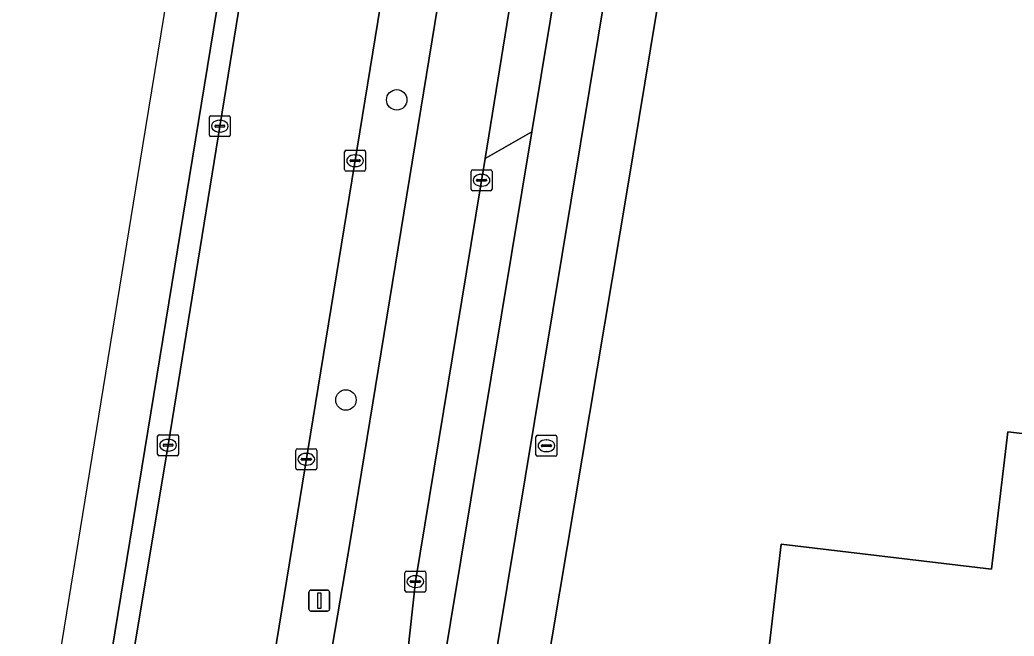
# Model space of a CAD drawing. Extents: x 161692 to 162379, y 380760 to 381678.
# Drawn here: x 161696.03 to 161743.53, y 380873.94 to 380903.37 of the extents above; entities that cross this region are included whole.
import ezdxf

# ---------------------------------------------------------------- set-up
doc = ezdxf.new("R2010")
doc.units = 0
for name, color, linetype in [('IMGEO_Berm_gesloten', 7, 'Continuous'), ('IMGEO_Berm_groen', 7, 'Continuous'), ('IMGEO_Boom', 7, 'Continuous'), ('IMGEO_Brandkraan', 7, 'Continuous'), ('IMGEO_Erf', 7, 'Continuous'), ('IMGEO_Fietspad_gesloten', 7, 'Continuous'), ('IMGEO_Kolk', 7, 'Continuous'), ('IMGEO_Lichtmast', 7, 'Continuous'), ('IMGEO_OVBaan_gesloten', 7, 'Continuous'), ('IMGEO_Pand', 7, 'Continuous'), ('IMGEO_Rijbaan_lokaal_gesloten', 7, 'Continuous'), ('IMGEO_Rijbaan_regionaal_gesloten', 7, 'Continuous'), ('IMGEO_Voetpad_open', 7, 'Continuous')]:
    doc.layers.add(name, color=color, linetype=linetype)

msp = doc.modelspace()

# ---------------------------------------------------------------- linework, layer by layer
at = {"layer": 'IMGEO_Berm_gesloten'}
for points in [[(161699.411, 380860.816), (161703.114, 380883.057), (161709.986, 380925.404)], [(161708.587, 380923.054), (161698.421, 380860.951)]]:
    msp.add_lwpolyline(points, dxfattribs=at)
at = {"layer": 'IMGEO_Berm_groen'}
for points in [[(161723.884, 380953.523), (161730.62, 380999.171), (161732.248, 381009.641), (161733.266, 381015.66), (161730.668, 381016.148), (161728.308, 381001.666), (161718.63, 380937.265), (161714.511, 380911.71), (161706.057, 380859.978)], [(161708.58, 380859.493), (161711.813, 380878.45), (161716.943, 380909.839), (161721.112, 380935.266), (161721.16, 380935.558), (161723.884, 380953.523)]]:
    msp.add_lwpolyline(points, dxfattribs=at)
msp.add_lwpolyline([(161720.493, 380898.028), (161718.265, 380896.755), (161714.929, 380876.542), (161714.443, 380872.046), (161716.123, 380871.708)], close=True, dxfattribs=at)
at = {"layer": 'IMGEO_Boom'}
for centre in [(161714.039, 380899.553), (161711.611, 380885.217)]:
    msp.add_circle(centre, 0.489, dxfattribs=at)
at = {"layer": 'IMGEO_Brandkraan'}
for p, q in [((161720.688, 380882.605), (161720.688, 380883.457)), ((161720.763, 380883.531), (161721.615, 380883.531)), ((161721.689, 380883.457), (161721.689, 380882.605)), ((161720.947, 380883.025), (161720.947, 380883.037)), ((161721.385, 380882.988), (161720.987, 380882.988)), ((161720.99, 380883.074), (161721.388, 380883.074)), ((161721.176, 380883.311), (161721.201, 380883.311)), ((161721.431, 380883.037), (161721.431, 380883.025)), ((161721.615, 380882.531), (161720.763, 380882.531)), ((161721.199, 380882.751), (161721.174, 380882.751))]:
    msp.add_line(p, q, dxfattribs=at)
for points in [[(161720.688, 380882.605), (161720.688, 380883.457)], [(161720.763, 380883.531), (161721.615, 380883.531)], [(161721.689, 380883.457), (161721.689, 380882.605)], [(161721.615, 380882.531), (161720.763, 380882.531)]]:
    msp.add_lwpolyline(points, dxfattribs=at)
for centre, radius, start, end in [((161720.765, 380883.455), 0.0765, 91.552, 178.448), ((161720.765, 380883.455), 0.0765, 91.552, 178.448), ((161721.613, 380883.455), 0.0765, 1.552, 88.448), ((161721.613, 380883.455), 0.0765, 1.552, 88.448), ((161720.987, 380883.034), 0.0403, 85.8775, 175.7526), ((161720.984, 380883.024), 0.0366, 178.938, 274.7102), ((161721.388, 380883.031), 0.043, 264.8664, 352.4533), ((161721.392, 380883.036), 0.0386, 1.7309, 96.639), ((161720.765, 380882.607), 0.0765, 181.552, 268.448), ((161720.765, 380882.607), 0.0765, 181.552, 268.448), ((161721.613, 380882.607), 0.0765, 271.552, 358.448), ((161721.613, 380882.607), 0.0765, 271.552, 358.448)]:
    msp.add_arc(centre, radius, start, end, dxfattribs=at)
for centre, major_axis, ratio, start_param, end_param in [((161721.175, 380883.031), (-0.387, 0.002), 0.722429, 4.712389, 7.853982), ((161721.2, 380883.031), (-0.39, 0.002), 0.717154, 1.570796, 4.712389)]:
    msp.add_ellipse(centre, major_axis=major_axis, ratio=ratio, start_param=start_param, end_param=end_param, dxfattribs=at)
at = {"layer": 'IMGEO_Erf'}
msp.add_lwpolyline([(161742.341, 381000), (161725.046, 380895.238), (161719.314, 380861.106), (161723.616, 380854.735), (161815.09, 380842), (161818.146, 380841.574), (161819.348, 380841.407), (161819.323, 380841.622), (161837.528, 380839.198)], dxfattribs=at)
msp.add_lwpolyline([(161751.347, 380870.285), (161750.912, 380870.337), (161746.778, 380870.825), (161745.642, 380861.216), (161740.249, 380861.853), (161740.71, 380865.752), (161731.062, 380866.893), (161732.413, 380878.324), (161742.461, 380877.136), (161743.237, 380883.696), (161746.909, 380883.262), (161747.899, 380891.639), (161753.79, 380890.943), (161752.745, 380882.105)], close=True, dxfattribs=at)
at = {"layer": 'IMGEO_Fietspad_gesloten'}
for points in [[(161717.567, 380865.73), (161755.609, 381095.365), (161752.669, 381095.866), (161751.293, 381087.571), (161750.326, 381081.788), (161746.681, 381059.533)], [(161746.443, 381054.412), (161745.615, 381049.503), (161744.556, 381043.222), (161744.133, 381040.711), (161740.894, 381021.271), (161740.536, 381019.121), (161738.303, 381005.586), (161722.7, 380911.397), (161720.493, 380898.028), (161716.123, 380871.708), (161715.527, 380868.784)]]:
    msp.add_lwpolyline(points, dxfattribs=at)
at = {"layer": 'IMGEO_Kolk'}
for p, q in [((161705.086, 380897.871), (161705.086, 380898.723)), ((161705.161, 380898.797), (161706.013, 380898.797)), ((161706.087, 380898.723), (161706.087, 380897.871)), ((161705.345, 380898.291), (161705.345, 380898.303)), ((161705.783, 380898.254), (161705.385, 380898.254)), ((161705.388, 380898.34), (161705.786, 380898.34)), ((161705.574, 380898.577), (161705.599, 380898.577)), ((161705.829, 380898.303), (161705.829, 380898.291)), ((161706.013, 380897.797), (161705.161, 380897.797)), ((161705.597, 380898.017), (161705.572, 380898.017)), ((161711.548, 380896.221), (161711.548, 380897.073)), ((161711.623, 380897.147), (161712.475, 380897.147)), ((161712.036, 380896.927), (161712.061, 380896.927)), ((161712.549, 380897.073), (161712.549, 380896.221)), ((161711.807, 380896.641), (161711.807, 380896.653)), ((161712.245, 380896.604), (161711.847, 380896.604)), ((161711.85, 380896.69), (161712.248, 380896.69)), ((161712.059, 380896.367), (161712.034, 380896.367)), ((161712.291, 380896.653), (161712.291, 380896.641)), ((161712.475, 380896.147), (161711.623, 380896.147)), ((161717.592, 380895.286), (161717.592, 380896.138)), ((161717.667, 380896.212), (161718.519, 380896.212)), ((161718.08, 380895.992), (161718.105, 380895.992)), ((161718.593, 380896.138), (161718.593, 380895.286)), ((161717.851, 380895.706), (161717.851, 380895.718)), ((161718.289, 380895.669), (161717.891, 380895.669)), ((161717.894, 380895.755), (161718.292, 380895.755)), ((161718.103, 380895.432), (161718.078, 380895.432)), ((161718.335, 380895.718), (161718.335, 380895.706)), ((161718.519, 380895.212), (161717.667, 380895.212)), ((161702.613, 380882.631), (161702.613, 380883.483)), ((161702.688, 380883.557), (161703.54, 380883.557)), ((161703.614, 380883.483), (161703.614, 380882.631)), ((161702.872, 380883.051), (161702.872, 380883.063)), ((161703.31, 380883.014), (161702.912, 380883.014)), ((161702.915, 380883.1), (161703.313, 380883.1)), ((161703.101, 380883.337), (161703.126, 380883.337)), ((161703.356, 380883.063), (161703.356, 380883.051)), ((161703.54, 380882.557), (161702.688, 380882.557)), ((161703.124, 380882.777), (161703.099, 380882.777)), ((161709.218, 380881.959), (161709.218, 380882.811)), ((161709.293, 380882.885), (161710.145, 380882.885)), ((161709.706, 380882.665), (161709.731, 380882.665)), ((161710.219, 380882.811), (161710.219, 380881.959)), ((161709.477, 380882.379), (161709.477, 380882.391)), ((161709.915, 380882.342), (161709.517, 380882.342)), ((161709.52, 380882.428), (161709.918, 380882.428)), ((161709.729, 380882.105), (161709.704, 380882.105)), ((161709.961, 380882.391), (161709.961, 380882.379)), ((161710.145, 380881.885), (161709.293, 380881.885)), ((161714.428, 380876.116), (161714.428, 380876.968)), ((161714.503, 380877.042), (161715.355, 380877.042)), ((161714.916, 380876.822), (161714.941, 380876.822)), ((161715.429, 380876.968), (161715.429, 380876.116)), ((161714.687, 380876.536), (161714.687, 380876.548)), ((161715.125, 380876.499), (161714.727, 380876.499)), ((161714.73, 380876.585), (161715.128, 380876.585)), ((161715.171, 380876.548), (161715.171, 380876.536)), ((161715.355, 380876.042), (161714.503, 380876.042)), ((161714.939, 380876.262), (161714.914, 380876.262))]:
    msp.add_line(p, q, dxfattribs=at)
for points in [[(161705.086, 380897.871), (161705.086, 380898.723)], [(161705.161, 380898.797), (161706.013, 380898.797)], [(161706.087, 380898.723), (161706.087, 380897.871)], [(161706.013, 380897.797), (161705.161, 380897.797)], [(161711.548, 380896.221), (161711.548, 380897.073)], [(161711.623, 380897.147), (161712.475, 380897.147)], [(161712.549, 380897.073), (161712.549, 380896.221)], [(161712.475, 380896.147), (161711.623, 380896.147)], [(161717.592, 380895.286), (161717.592, 380896.138)], [(161717.667, 380896.212), (161718.519, 380896.212)], [(161718.593, 380896.138), (161718.593, 380895.286)], [(161718.519, 380895.212), (161717.667, 380895.212)], [(161702.613, 380882.631), (161702.613, 380883.483)], [(161702.688, 380883.557), (161703.54, 380883.557)], [(161703.614, 380883.483), (161703.614, 380882.631)], [(161703.54, 380882.557), (161702.688, 380882.557)], [(161709.218, 380881.959), (161709.218, 380882.811)], [(161709.293, 380882.885), (161710.145, 380882.885)], [(161710.219, 380882.811), (161710.219, 380881.959)], [(161710.145, 380881.885), (161709.293, 380881.885)], [(161714.428, 380876.116), (161714.428, 380876.968)], [(161714.503, 380877.042), (161715.355, 380877.042)], [(161715.429, 380876.968), (161715.429, 380876.116)], [(161715.355, 380876.042), (161714.503, 380876.042)]]:
    msp.add_lwpolyline(points, dxfattribs=at)
for centre, radius, start, end in [((161705.163, 380898.721), 0.0765, 91.552, 178.448), ((161705.163, 380898.721), 0.0765, 91.552, 178.448), ((161706.011, 380898.721), 0.0765, 1.552, 88.448), ((161706.011, 380898.721), 0.0765, 1.552, 88.448), ((161705.385, 380898.3), 0.0403, 85.8775, 175.7526), ((161705.382, 380898.29), 0.0366, 178.938, 274.7102), ((161705.786, 380898.297), 0.043, 264.8664, 352.4533), ((161705.79, 380898.302), 0.0386, 1.7309, 96.639), ((161705.163, 380897.873), 0.0765, 181.552, 268.448), ((161705.163, 380897.873), 0.0765, 181.552, 268.448), ((161706.011, 380897.873), 0.0765, 271.552, 358.448), ((161706.011, 380897.873), 0.0765, 271.552, 358.448), ((161711.625, 380897.071), 0.0765, 91.552, 178.448), ((161711.625, 380897.071), 0.0765, 91.552, 178.448), ((161712.473, 380897.071), 0.0765, 1.552, 88.448), ((161712.473, 380897.071), 0.0765, 1.552, 88.448), ((161711.847, 380896.65), 0.0403, 85.8775, 175.7526), ((161711.844, 380896.64), 0.0366, 178.938, 274.7102), ((161712.248, 380896.647), 0.043, 264.8664, 352.4533), ((161712.252, 380896.652), 0.0386, 1.7309, 96.639), ((161711.625, 380896.223), 0.0765, 181.552, 268.448), ((161711.625, 380896.223), 0.0765, 181.552, 268.448), ((161712.473, 380896.223), 0.0765, 271.552, 358.448), ((161712.473, 380896.223), 0.0765, 271.552, 358.448), ((161717.669, 380896.136), 0.0765, 91.552, 178.448), ((161717.669, 380896.136), 0.0765, 91.552, 178.448), ((161718.517, 380896.136), 0.0765, 1.552, 88.448), ((161718.517, 380896.136), 0.0765, 1.552, 88.448), ((161717.891, 380895.715), 0.0403, 85.8775, 175.7526), ((161717.888, 380895.705), 0.0366, 178.938, 274.7102), ((161718.292, 380895.712), 0.043, 264.8664, 352.4533), ((161718.296, 380895.717), 0.0386, 1.7309, 96.639), ((161717.669, 380895.288), 0.0765, 181.552, 268.448), ((161717.669, 380895.288), 0.0765, 181.552, 268.448), ((161718.517, 380895.288), 0.0765, 271.552, 358.448), ((161718.517, 380895.288), 0.0765, 271.552, 358.448), ((161702.69, 380883.481), 0.0765, 91.552, 178.448), ((161702.69, 380883.481), 0.0765, 91.552, 178.448), ((161703.538, 380883.481), 0.0765, 1.552, 88.448), ((161703.538, 380883.481), 0.0765, 1.552, 88.448), ((161702.912, 380883.06), 0.0403, 85.8775, 175.7526), ((161702.909, 380883.05), 0.0366, 178.938, 274.7102), ((161703.313, 380883.057), 0.043, 264.8664, 352.4533), ((161703.317, 380883.062), 0.0386, 1.7309, 96.639), ((161702.69, 380882.633), 0.0765, 181.552, 268.448), ((161702.69, 380882.633), 0.0765, 181.552, 268.448), ((161703.538, 380882.633), 0.0765, 271.552, 358.448), ((161703.538, 380882.633), 0.0765, 271.552, 358.448), ((161709.295, 380882.809), 0.0765, 91.552, 178.448), ((161709.295, 380882.809), 0.0765, 91.552, 178.448), ((161710.143, 380882.809), 0.0765, 1.552, 88.448), ((161710.143, 380882.809), 0.0765, 1.552, 88.448), ((161709.517, 380882.388), 0.0403, 85.8775, 175.7526), ((161709.514, 380882.378), 0.0366, 178.938, 274.7102), ((161709.918, 380882.385), 0.043, 264.8664, 352.4533), ((161709.922, 380882.39), 0.0386, 1.7309, 96.639), ((161709.295, 380881.961), 0.0765, 181.552, 268.448), ((161709.295, 380881.961), 0.0765, 181.552, 268.448), ((161710.143, 380881.961), 0.0765, 271.552, 358.448), ((161710.143, 380881.961), 0.0765, 271.552, 358.448), ((161714.505, 380876.966), 0.0765, 91.552, 178.448), ((161714.505, 380876.966), 0.0765, 91.552, 178.448), ((161715.353, 380876.966), 0.0765, 1.552, 88.448), ((161715.353, 380876.966), 0.0765, 1.552, 88.448), ((161714.727, 380876.545), 0.0403, 85.8775, 175.7526), ((161714.724, 380876.535), 0.0366, 178.938, 274.7102), ((161715.128, 380876.542), 0.043, 264.8664, 352.4533), ((161715.132, 380876.547), 0.0386, 1.7309, 96.639), ((161714.505, 380876.118), 0.0765, 181.552, 268.448), ((161714.505, 380876.118), 0.0765, 181.552, 268.448), ((161715.353, 380876.118), 0.0765, 271.552, 358.448), ((161715.353, 380876.118), 0.0765, 271.552, 358.448)]:
    msp.add_arc(centre, radius, start, end, dxfattribs=at)
for centre, major_axis, ratio, start_param, end_param in [((161705.573, 380898.297), (-0.387, 0.002), 0.722429, 4.712389, 7.853982), ((161705.598, 380898.297), (-0.39, 0.002), 0.717154, 1.570796, 4.712389), ((161712.035, 380896.647), (-0.387, 0.002), 0.722429, 4.712389, 7.853982), ((161712.06, 380896.647), (-0.39, 0.002), 0.717154, 1.570796, 4.712389), ((161718.079, 380895.712), (-0.387, 0.002), 0.722429, 4.712389, 7.853982), ((161718.104, 380895.712), (-0.39, 0.002), 0.717154, 1.570796, 4.712389), ((161703.1, 380883.057), (-0.387, 0.002), 0.722429, 4.712389, 7.853982), ((161703.125, 380883.057), (-0.39, 0.002), 0.717154, 1.570796, 4.712389), ((161709.705, 380882.385), (-0.387, 0.002), 0.722429, 4.712389, 7.853982), ((161709.73, 380882.385), (-0.39, 0.002), 0.717154, 1.570796, 4.712389), ((161714.915, 380876.542), (-0.387, 0.002), 0.722429, 4.712389, 7.853982), ((161714.94, 380876.542), (-0.39, 0.002), 0.717154, 1.570796, 4.712389)]:
    msp.add_ellipse(centre, major_axis=major_axis, ratio=ratio, start_param=start_param, end_param=end_param, dxfattribs=at)
at = {"layer": 'IMGEO_Lichtmast'}
for p, q in [((161709.841, 380875.233), (161709.841, 380876.033)), ((161709.841, 380876.033), (161709.841, 380875.233)), ((161709.941, 380876.133), (161710.731, 380876.133)), ((161710.731, 380876.133), (161709.941, 380876.133)), ((161710.831, 380876.033), (161710.831, 380875.233)), ((161710.831, 380875.233), (161710.831, 380876.033)), ((161710.731, 380875.133), (161709.941, 380875.133)), ((161709.941, 380875.133), (161710.731, 380875.133))]:
    msp.add_line(p, q, dxfattribs=at)
msp.add_lwpolyline([(161710.261, 380876.008), (161710.411, 380876.008), (161710.411, 380875.258), (161710.261, 380875.258), (161710.261, 380876.008)], dxfattribs=at)
for centre, start, end in [((161709.941, 380876.033), 90, 180), ((161709.941, 380876.033), 90, 180), ((161710.731, 380876.033), 0, 90), ((161710.731, 380876.033), 360, 90), ((161709.941, 380875.233), 180, 270), ((161709.941, 380875.233), 180, 270), ((161710.731, 380875.233), 270, 0), ((161710.731, 380875.233), 270, 0)]:
    msp.add_arc(centre, 0.1, start, end, dxfattribs=at)
at = {"layer": 'IMGEO_OVBaan_gesloten'}
msp.add_lwpolyline([(161727.516, 381038.402), (161726.912, 381034.584), (161724.081, 381017.279), (161721.72, 381002.842), (161711.789, 380936.679), (161709.986, 380925.404), (161703.114, 380883.057), (161699.411, 380860.816), (161706.057, 380859.978), (161714.511, 380911.71), (161718.63, 380937.265), (161728.308, 381001.666), (161730.668, 381016.148), (161733.481, 381033.414), (161736.833, 381054.678), (161736.638, 381054.799), (161736.985, 381057.118), (161737.507, 381060.564), (161737.735, 381060.535), (161739.255, 381070.325), (161733.581, 381071.116), (161733.581, 381071.116), (161728.527, 381043.854)], close=True, dxfattribs=at)
at = {"layer": 'IMGEO_Pand'}
msp.add_lwpolyline([(161752.745, 380882.105), (161753.79, 380890.943), (161747.899, 380891.639), (161746.909, 380883.262), (161743.237, 380883.696), (161742.461, 380877.136), (161732.413, 380878.324), (161731.062, 380866.893), (161740.71, 380865.752), (161740.249, 380861.853), (161745.642, 380861.216), (161746.778, 380870.825), (161750.912, 380870.337), (161751.347, 380870.285)], close=True, dxfattribs=at)
at = {"layer": 'IMGEO_Rijbaan_lokaal_gesloten'}
msp.add_lwpolyline([(161718.265, 380896.755), (161720.493, 380898.028), (161722.7, 380911.397), (161720.677, 380911.732)], close=True, dxfattribs=at)
at = {"layer": 'IMGEO_Rijbaan_regionaal_gesloten'}
for points in [[(161741.656, 381067.079), (161741.138, 381063.654), (161740.596, 381060.082), (161740.59, 381059.932), (161740.048, 381056.596), (161736.583, 381035.264), (161733.266, 381015.66), (161732.248, 381009.641), (161730.62, 380999.171), (161723.884, 380953.523), (161721.16, 380935.558), (161721.112, 380935.266), (161716.943, 380909.839), (161711.813, 380878.45), (161708.58, 380859.493), (161714.592, 380858.595), (161714.232, 380862.606)], [(161714.443, 380872.046), (161714.929, 380876.542), (161718.265, 380896.755), (161720.677, 380911.732), (161723.417, 380928.139), (161726.224, 380946.237), (161733.982, 380998.685), (161734.626, 381002.973), (161734.659, 381003.191)], [(161708.56, 380935.339), (161704.071, 380910.706), (161701.896, 380897.355), (161696.157, 380862.135), (161696.033, 380861.31), (161698.421, 380860.951), (161708.587, 380923.054)]]:
    msp.add_lwpolyline(points, dxfattribs=at)
at = {"layer": 'IMGEO_Voetpad_open'}
for points in [[(161755.609, 381095.365), (161717.567, 380865.73)], [(161720.002, 380855.253), (161723.616, 380854.735), (161719.314, 380861.106), (161725.046, 380895.238), (161742.341, 381000), (161743.99, 381009.989), (161744.222, 381011.385), (161745.065, 381016.456), (161751.055, 381052.485), (161751.783, 381056.863), (161757.96, 381094.016)]]:
    msp.add_lwpolyline(points, dxfattribs=at)

doc.saveas('drawing.dxf')
